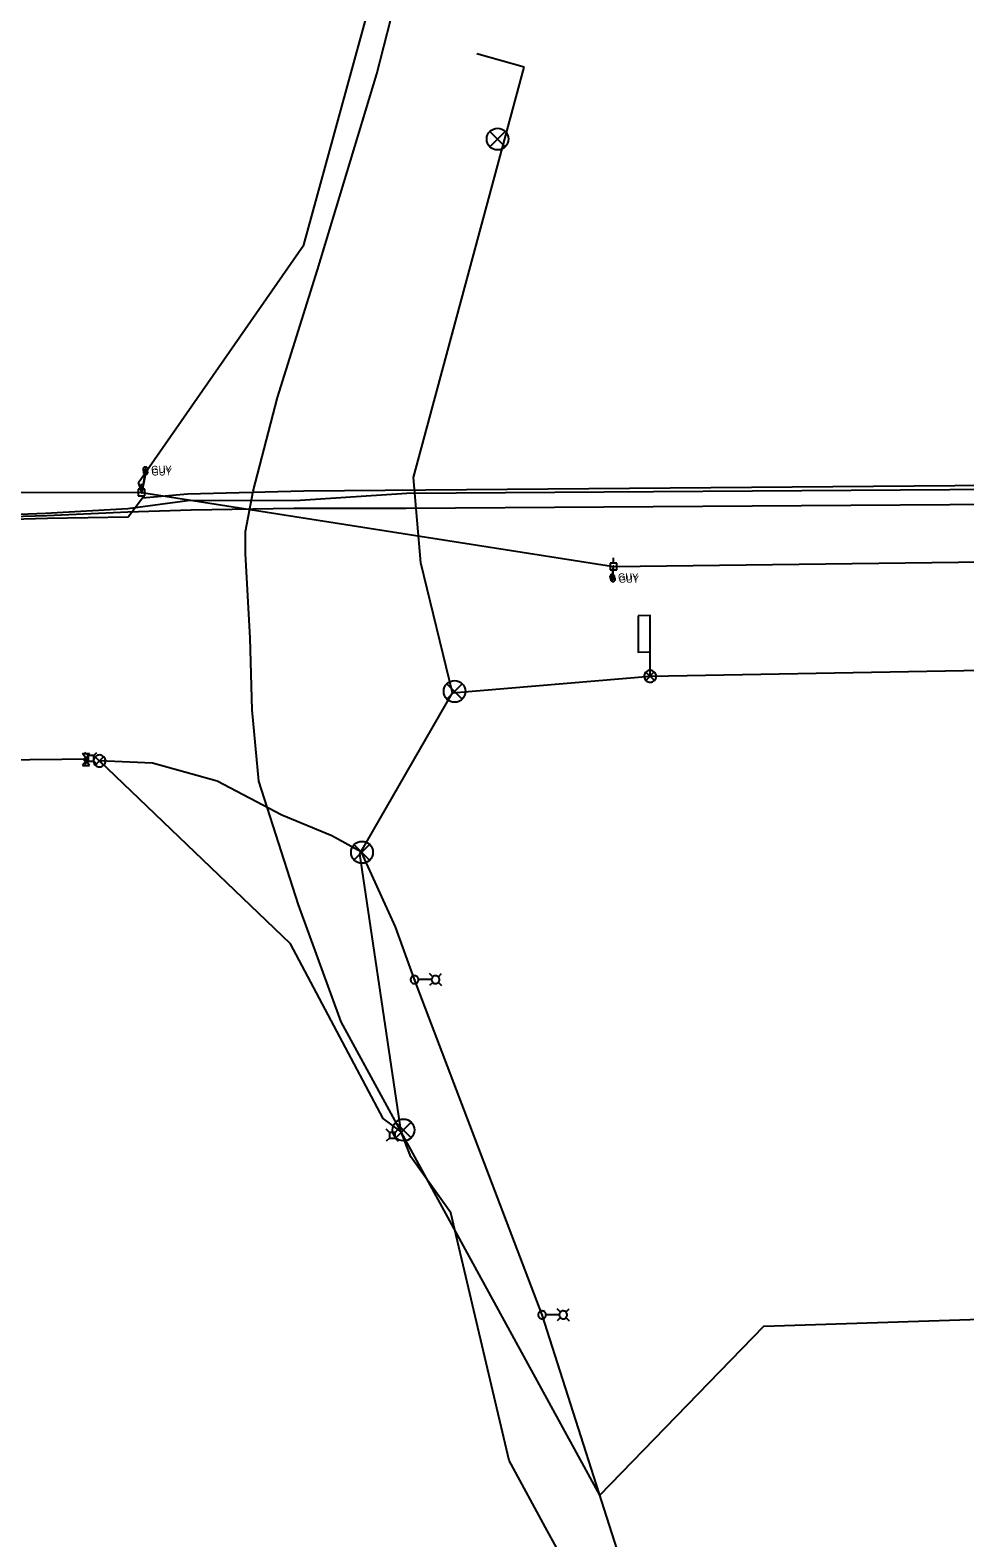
# Model space of a CAD drawing. Extents: x 600849 to 606371, y 330010 to 403088.
# Drawn here: x 602361 to 602875, y 387129 to 387959 of the extents above; entities that cross this region are included whole.
import ezdxf

# ---------------------------------------------------------------- set-up
doc = ezdxf.new("R2010")
doc.units = 0
for name, color, linetype in [('E_FTMS', 7, 'Continuous'), ('E_FTMS_Conduit', 7, 'Continuous'), ('E_LTG', 7, 'Continuous'), ('E_LTG_CID', 7, 'Continuous'), ('E_SIG', 7, 'Continuous'), ('E_SIG_Conduit', 7, 'Continuous'), ('E_UTL_AG', 7, 'Continuous'), ('E_UTL_AG_Bold', 7, 'Continuous'), ('E_UTL_E_UG', 7, 'Continuous'), ('E_UTL_EGuyWire', 7, 'Continuous'), ('E_UTL_EPowerPole', 7, 'Continuous'), ('E_UTL_FO_UG_QWEST', 7, 'Continuous'), ('E_UTL_Loop_UG', 7, 'Continuous'), ('E_UTL_Overhead', 7, 'Continuous'), ('E_UTL_T_UG', 7, 'Continuous')]:
    doc.layers.add(name, color=color, linetype=linetype)

msp = doc.modelspace()

# ---------------------------------------------------------------- linework, layer by layer
at = {"layer": 'E_FTMS'}
for points in [[(602622.11, 387902.82), (602613.73, 387894.35)], [(602613.73, 387902.73), (602622.19, 387894.27)], [(602598.46, 387598.89), (602590.07, 387590.43)], [(602590.07, 387598.81), (602598.53, 387590.35)], [(602547.54, 387510.36), (602539.16, 387501.89)], [(602539.16, 387510.27), (602547.62, 387501.81)], [(602570.37, 387357.57), (602561.98, 387349.1)], [(602561.98, 387357.48), (602570.44, 387349.02)]]:
    msp.add_lwpolyline(points, dxfattribs=at)
for centre in [(602618, 387898.57), (602594.34, 387594.65), (602543.42, 387506.11), (602566.25, 387353.33)]:
    msp.add_circle(centre, 6, dxfattribs=at)
at = {"layer": 'E_FTMS_Conduit'}
msp.add_line((602632.61, 387938.09), (602606.51, 387945.46), dxfattribs=at)
for points in [[(602674.18, 387152.33), (602565.04, 387352.35), (602542.2, 387505.3), (602593.17, 387593.95), (602575.82, 387665.33), (602571.75, 387712.35), (602632.61, 387938.09)], [(602674.18, 387152.33), (602764.52, 387245.46), (602917.68, 387250.27), (603082.4, 387355.03), (603149.53, 387582.78)], [(602565.04, 387352.35), (602555.11, 387359.69), (602504.09, 387455.77), (602398.99, 387556.38)]]:
    msp.add_lwpolyline(points, dxfattribs=at)
at = {"layer": 'E_LTG'}
for points in [[(602574.47, 387436.05), (602574.43, 387436.46), (602574.31, 387436.86), (602574.12, 387437.23), (602573.87, 387437.55), (602573.55, 387437.82), (602573.2, 387438.03), (602572.8, 387438.17), (602572.4, 387438.22), (602571.98, 387438.2), (602571.58, 387438.11), (602571.2, 387437.94), (602570.87, 387437.7), (602570.58, 387437.4), (602570.36, 387437.05), (602570.2, 387436.66), (602570.13, 387436.26), (602570.13, 387435.84), (602570.2, 387435.44), (602570.36, 387435.05), (602570.58, 387434.71), (602570.87, 387434.41), (602571.2, 387434.17), (602571.58, 387434), (602571.98, 387433.9), (602572.4, 387433.88), (602572.8, 387433.94), (602573.2, 387434.07), (602573.55, 387434.28), (602573.87, 387434.55), (602574.12, 387434.87), (602574.31, 387435.24), (602574.43, 387435.64), (602574.47, 387436.05)], [(602572.46, 387436.05), (602572.46, 387436.08), (602572.45, 387436.11), (602572.43, 387436.14), (602572.41, 387436.17), (602572.39, 387436.19), (602572.36, 387436.2), (602572.33, 387436.21), (602572.3, 387436.22), (602572.27, 387436.22), (602572.24, 387436.21), (602572.21, 387436.2), (602572.18, 387436.18), (602572.16, 387436.15), (602572.14, 387436.13), (602572.13, 387436.1), (602572.13, 387436.07), (602572.13, 387436.04), (602572.13, 387436), (602572.14, 387435.97), (602572.16, 387435.95), (602572.18, 387435.93), (602572.21, 387435.91), (602572.24, 387435.89), (602572.27, 387435.89), (602572.3, 387435.88), (602572.33, 387435.89), (602572.36, 387435.9), (602572.39, 387435.92), (602572.41, 387435.94), (602572.43, 387435.96), (602572.45, 387435.99), (602572.46, 387436.02), (602572.46, 387436.05)], [(602581.68, 387436.05), (602574.5, 387436.05)], [(602582.37, 387437.58), (602580.6, 387439.35)], [(602582.37, 387434.53), (602580.6, 387432.75)], [(602586.07, 387436.05), (602586.03, 387436.46), (602585.91, 387436.86), (602585.73, 387437.23), (602585.47, 387437.55), (602585.16, 387437.82), (602584.8, 387438.03), (602584.41, 387438.17), (602584, 387438.22), (602583.59, 387438.2), (602583.18, 387438.11), (602582.81, 387437.94), (602582.47, 387437.7), (602582.18, 387437.4), (602581.96, 387437.05), (602581.81, 387436.66), (602581.73, 387436.26), (602581.73, 387435.84), (602581.81, 387435.44), (602581.96, 387435.05), (602582.18, 387434.71), (602582.47, 387434.41), (602582.81, 387434.17), (602583.18, 387434), (602583.59, 387433.9), (602584, 387433.88), (602584.41, 387433.94), (602584.8, 387434.07), (602585.16, 387434.28), (602585.47, 387434.55), (602585.73, 387434.87), (602585.91, 387435.24), (602586.03, 387435.64), (602586.07, 387436.05)], [(602585.42, 387437.58), (602587.2, 387439.35)], [(602585.42, 387434.53), (602587.2, 387432.75)], [(602644.63, 387251.61), (602644.59, 387252.02), (602644.48, 387252.42), (602644.29, 387252.78), (602644.03, 387253.11), (602643.72, 387253.38), (602643.36, 387253.59), (602642.97, 387253.72), (602642.56, 387253.78), (602642.15, 387253.76), (602641.74, 387253.66), (602641.37, 387253.49), (602641.03, 387253.25), (602640.75, 387252.95), (602640.52, 387252.6), (602640.37, 387252.22), (602640.29, 387251.81), (602640.29, 387251.4), (602640.37, 387250.99), (602640.52, 387250.61), (602640.75, 387250.26), (602641.03, 387249.96), (602641.37, 387249.72), (602641.74, 387249.55), (602642.15, 387249.45), (602642.56, 387249.43), (602642.97, 387249.49), (602643.36, 387249.63), (602643.72, 387249.84), (602644.03, 387250.11), (602644.29, 387250.43), (602644.48, 387250.8), (602644.59, 387251.2), (602644.63, 387251.61)], [(602642.62, 387251.61), (602642.62, 387251.64), (602642.61, 387251.67), (602642.6, 387251.7), (602642.58, 387251.72), (602642.55, 387251.74), (602642.53, 387251.76), (602642.5, 387251.77), (602642.46, 387251.77), (602642.43, 387251.77), (602642.4, 387251.76), (602642.37, 387251.75), (602642.35, 387251.73), (602642.33, 387251.71), (602642.31, 387251.68), (602642.3, 387251.65), (602642.29, 387251.62), (602642.29, 387251.59), (602642.3, 387251.56), (602642.31, 387251.53), (602642.33, 387251.5), (602642.35, 387251.48), (602642.37, 387251.46), (602642.4, 387251.45), (602642.43, 387251.44), (602642.46, 387251.44), (602642.5, 387251.45), (602642.53, 387251.46), (602642.55, 387251.47), (602642.58, 387251.49), (602642.6, 387251.52), (602642.61, 387251.55), (602642.62, 387251.58), (602642.62, 387251.61)], [(602651.85, 387251.61), (602644.67, 387251.61)], [(602652.54, 387253.13), (602650.76, 387254.91)], [(602652.54, 387250.09), (602650.76, 387248.31)], [(602656.24, 387251.61), (602656.2, 387252.02), (602656.08, 387252.42), (602655.89, 387252.78), (602655.63, 387253.11), (602655.32, 387253.38), (602654.96, 387253.59), (602654.57, 387253.72), (602654.16, 387253.78), (602653.75, 387253.76), (602653.35, 387253.66), (602652.97, 387253.49), (602652.63, 387253.25), (602652.35, 387252.95), (602652.13, 387252.6), (602651.97, 387252.22), (602651.89, 387251.81), (602651.89, 387251.4), (602651.97, 387250.99), (602652.13, 387250.61), (602652.35, 387250.26), (602652.63, 387249.96), (602652.97, 387249.72), (602653.35, 387249.55), (602653.75, 387249.45), (602654.16, 387249.43), (602654.57, 387249.49), (602654.96, 387249.63), (602655.32, 387249.84), (602655.63, 387250.11), (602655.89, 387250.43), (602656.08, 387250.8), (602656.2, 387251.2), (602656.24, 387251.61)], [(602655.58, 387253.13), (602657.36, 387254.91)], [(602655.58, 387250.09), (602657.36, 387248.31)]]:
    msp.add_lwpolyline(points, dxfattribs=at)
at = {"layer": 'E_LTG_CID'}
for points in [[(602572.29, 387436.05), (602561.88, 387465.06), (602543.16, 387506.24), (602526.81, 387515.24), (602499.32, 387526.57), (602463.78, 387545.24), (602428.22, 387555.23), (602398.99, 387556.38)], [(602780.43, 386834.45), (602703.69, 387059.97), (602642.46, 387251.61), (602572.29, 387436.05)]]:
    msp.add_lwpolyline(points, dxfattribs=at)
at = {"layer": 'E_SIG'}
for points in [[(602705.22, 387603), (602705.16, 387603.63), (602704.98, 387604.23), (602704.69, 387604.79), (602704.31, 387605.28), (602703.83, 387605.69), (602703.29, 387606), (602702.7, 387606.21), (602702.08, 387606.3), (602701.45, 387606.27), (602700.84, 387606.12), (602700.27, 387605.86), (602699.76, 387605.5), (602699.32, 387605.04), (602698.99, 387604.51), (602698.75, 387603.93), (602698.63, 387603.32), (602698.63, 387602.69), (602698.75, 387602.07), (602698.99, 387601.49), (602699.32, 387600.96), (602699.76, 387600.51), (602700.27, 387600.14), (602700.84, 387599.88), (602701.45, 387599.74), (602702.08, 387599.71), (602702.7, 387599.8), (602703.29, 387600), (602703.83, 387600.31), (602704.31, 387600.72), (602704.69, 387601.22), (602704.98, 387601.78), (602705.16, 387602.38), (602705.22, 387603)], [(602704.18, 387605.34), (602699.57, 387600.68)], [(602699.57, 387605.29), (602704.22, 387600.64)], [(602402.29, 387556.38), (602402.23, 387557), (602402.05, 387557.61), (602401.76, 387558.16), (602401.38, 387558.66), (602400.9, 387559.07), (602400.36, 387559.38), (602399.77, 387559.59), (602399.14, 387559.68), (602398.52, 387559.65), (602397.91, 387559.5), (602397.34, 387559.24), (602396.83, 387558.87), (602396.39, 387558.42), (602396.05, 387557.89), (602395.82, 387557.31), (602395.7, 387556.69), (602395.7, 387556.07), (602395.82, 387555.45), (602396.05, 387554.87), (602396.39, 387554.34), (602396.83, 387553.89), (602397.34, 387553.52), (602397.91, 387553.26), (602398.52, 387553.11), (602399.14, 387553.08), (602399.77, 387553.17), (602400.36, 387553.38), (602400.9, 387553.69), (602401.38, 387554.1), (602401.76, 387554.59), (602402.05, 387555.15), (602402.23, 387555.75), (602402.29, 387556.38)], [(602401.25, 387558.71), (602396.64, 387554.06)], [(602396.64, 387558.67), (602401.29, 387554.01)]]:
    msp.add_lwpolyline(points, dxfattribs=at)
at = {"layer": 'E_SIG_Conduit'}
msp.add_lwpolyline([(602593.17, 387593.95), (602701.92, 387603), (602935.28, 387607.35), (603051.48, 387603.59)], dxfattribs=at)
at = {"layer": 'E_UTL_AG'}
for points in [[(602389.73, 387560.47), (602393.54, 387560.47)], [(602391.64, 387557.8), (602389.73, 387560.47)], [(602391.64, 387556.53), (602389.73, 387553.87)], [(602392.91, 387557.17), (602392.88, 387557.29), (602392.82, 387557.4), (602392.7, 387557.51), (602392.56, 387557.61), (602392.37, 387557.69), (602392.16, 387557.75), (602391.94, 387557.79), (602391.7, 387557.8), (602391.46, 387557.8), (602391.22, 387557.77), (602391, 387557.72), (602390.8, 387557.65), (602390.64, 387557.56), (602390.51, 387557.46), (602390.42, 387557.35), (602390.37, 387557.23), (602390.37, 387557.11), (602390.42, 387556.99), (602390.51, 387556.88), (602390.64, 387556.78), (602390.8, 387556.69), (602391, 387556.62), (602391.22, 387556.57), (602391.46, 387556.54), (602391.7, 387556.53), (602391.94, 387556.55), (602392.16, 387556.59), (602392.37, 387556.65), (602392.56, 387556.73), (602392.7, 387556.82), (602392.82, 387556.93), (602392.88, 387557.05), (602392.91, 387557.17)], [(602393.54, 387560.47), (602391.64, 387557.8)], [(602393.54, 387553.87), (602391.64, 387556.53)], [(602389.73, 387553.87), (602393.54, 387553.87)]]:
    msp.add_lwpolyline(points, dxfattribs=at)
at = {"layer": 'E_UTL_AG_Bold'}
for points in [[(602392.75, 387559.34), (602391, 387561.09)], [(602392.75, 387556.25), (602391, 387554.49)], [(602395.85, 387559.34), (602392.75, 387559.34)], [(602392.75, 387559.34), (602392.75, 387556.25)], [(602392.75, 387556.25), (602395.85, 387556.25)], [(602395.85, 387559.34), (602397.6, 387561.09)], [(602395.85, 387556.25), (602395.85, 387559.34)], [(602395.85, 387556.25), (602397.6, 387554.49)], [(602558.49, 387351.94), (602556.74, 387353.69)], [(602558.49, 387348.85), (602556.74, 387347.09)], [(602561.59, 387351.94), (602558.49, 387351.94)], [(602558.49, 387351.94), (602558.49, 387348.85)], [(602558.49, 387348.85), (602561.59, 387348.85)], [(602561.59, 387351.94), (602563.34, 387353.69)], [(602561.59, 387348.85), (602561.59, 387351.94)], [(602561.59, 387348.85), (602563.34, 387347.09)]]:
    msp.add_lwpolyline(points, dxfattribs=at)
at = {"layer": 'E_UTL_E_UG'}
for points in [[(602420.39, 387709.68), (602511.33, 387840.32), (602590.97, 388130.33), (602601.63, 388347.95)], [(602422.23, 387704.14), (602420.39, 387709.68)], [(602308.14, 387704.82), (602306.91, 387699.92), (602307.74, 387683.77), (602308.45, 387665.97), (602310.33, 387624.82), (602312.1, 387585.08), (602312.85, 387574.52), (602313.76, 387562.89), (602314.49, 387559.72), (602316.16, 387557.33), (602319.37, 387556.12), (602342.99, 387556.97), (602378.35, 387557.37), (602392.64, 387557.56)]]:
    msp.add_lwpolyline(points, dxfattribs=at)
at = {"layer": 'E_UTL_EGuyWire'}
for p, q in [((602424.26, 387716.85), (602422.23, 387704.14)), ((602424.43, 387715.39), (602422.23, 387704.14)), ((602681.03, 387657.68), (602681.73, 387663.43)), ((602681.43, 387656.38), (602681.73, 387663.43))]:
    msp.add_line(p, q, dxfattribs=at)
for points in [[(602425.54, 387716.85), (602425.52, 387717.1), (602425.45, 387717.33), (602425.34, 387717.55), (602425.18, 387717.74), (602425, 387717.9), (602424.79, 387718.02), (602424.56, 387718.1), (602424.32, 387718.13), (602424.07, 387718.12), (602423.84, 387718.07), (602423.61, 387717.96), (602423.42, 387717.82), (602423.25, 387717.65), (602423.12, 387717.44), (602423.02, 387717.21), (602422.98, 387716.97), (602422.98, 387716.73), (602423.02, 387716.49), (602423.12, 387716.26), (602423.25, 387716.06), (602423.42, 387715.88), (602423.61, 387715.74), (602423.84, 387715.64), (602424.07, 387715.58), (602424.32, 387715.57), (602424.56, 387715.61), (602424.79, 387715.69), (602425, 387715.81), (602425.18, 387715.97), (602425.34, 387716.16), (602425.45, 387716.38), (602425.52, 387716.61), (602425.54, 387716.85)], [(602425.71, 387715.39), (602425.69, 387715.63), (602425.62, 387715.86), (602425.51, 387716.08), (602425.36, 387716.27), (602425.17, 387716.43), (602424.96, 387716.55), (602424.73, 387716.63), (602424.49, 387716.67), (602424.25, 387716.66), (602424.01, 387716.6), (602423.79, 387716.5), (602423.59, 387716.36), (602423.42, 387716.18), (602423.29, 387715.97), (602423.2, 387715.75), (602423.15, 387715.51), (602423.15, 387715.26), (602423.2, 387715.02), (602423.29, 387714.8), (602423.42, 387714.59), (602423.59, 387714.42), (602423.79, 387714.27), (602424.01, 387714.17), (602424.25, 387714.12), (602424.49, 387714.1), (602424.73, 387714.14), (602424.96, 387714.22), (602425.17, 387714.34), (602425.36, 387714.5), (602425.51, 387714.69), (602425.62, 387714.91), (602425.69, 387715.14), (602425.71, 387715.39)], [(602424.42, 387716.85), (602424.41, 387716.88), (602424.41, 387716.91), (602424.39, 387716.94), (602424.37, 387716.96), (602424.35, 387716.98), (602424.32, 387717), (602424.29, 387717.01), (602424.26, 387717.01), (602424.23, 387717.01), (602424.2, 387717), (602424.18, 387716.99), (602424.15, 387716.97), (602424.13, 387716.95), (602424.11, 387716.93), (602424.1, 387716.9), (602424.1, 387716.87), (602424.1, 387716.84), (602424.1, 387716.81), (602424.11, 387716.78), (602424.13, 387716.75), (602424.15, 387716.73), (602424.18, 387716.71), (602424.2, 387716.7), (602424.23, 387716.69), (602424.26, 387716.69), (602424.29, 387716.7), (602424.32, 387716.71), (602424.35, 387716.72), (602424.37, 387716.74), (602424.39, 387716.77), (602424.41, 387716.79), (602424.41, 387716.82), (602424.42, 387716.85)], [(602424.59, 387715.39), (602424.59, 387715.42), (602424.58, 387715.45), (602424.57, 387715.47), (602424.55, 387715.5), (602424.52, 387715.52), (602424.5, 387715.53), (602424.47, 387715.54), (602424.44, 387715.55), (602424.41, 387715.54), (602424.38, 387715.54), (602424.35, 387715.52), (602424.33, 387715.51), (602424.3, 387715.48), (602424.29, 387715.46), (602424.28, 387715.43), (602424.27, 387715.4), (602424.27, 387715.37), (602424.28, 387715.34), (602424.29, 387715.31), (602424.3, 387715.29), (602424.33, 387715.26), (602424.35, 387715.25), (602424.38, 387715.23), (602424.41, 387715.23), (602424.44, 387715.23), (602424.47, 387715.23), (602424.5, 387715.24), (602424.52, 387715.25), (602424.55, 387715.27), (602424.57, 387715.3), (602424.58, 387715.33), (602424.59, 387715.36), (602424.59, 387715.39)], [(602682.32, 387657.68), (602682.29, 387657.93), (602682.22, 387658.16), (602682.11, 387658.38), (602681.96, 387658.57), (602681.78, 387658.73), (602681.57, 387658.85), (602681.34, 387658.93), (602681.09, 387658.97), (602680.85, 387658.95), (602680.61, 387658.9), (602680.39, 387658.8), (602680.19, 387658.65), (602680.02, 387658.48), (602679.89, 387658.27), (602679.8, 387658.05), (602679.76, 387657.81), (602679.76, 387657.56), (602679.8, 387657.32), (602679.89, 387657.1), (602680.02, 387656.89), (602680.19, 387656.71), (602680.39, 387656.57), (602680.61, 387656.47), (602680.85, 387656.41), (602681.09, 387656.4), (602681.34, 387656.44), (602681.57, 387656.52), (602681.78, 387656.64), (602681.96, 387656.8), (602682.11, 387656.99), (602682.22, 387657.21), (602682.29, 387657.44), (602682.32, 387657.68)], [(602682.72, 387656.38), (602682.69, 387656.62), (602682.63, 387656.85), (602682.51, 387657.07), (602682.36, 387657.26), (602682.18, 387657.42), (602681.97, 387657.54), (602681.74, 387657.62), (602681.5, 387657.66), (602681.25, 387657.65), (602681.01, 387657.59), (602680.79, 387657.49), (602680.59, 387657.35), (602680.43, 387657.17), (602680.29, 387656.96), (602680.2, 387656.74), (602680.16, 387656.5), (602680.16, 387656.25), (602680.2, 387656.01), (602680.29, 387655.79), (602680.43, 387655.58), (602680.59, 387655.41), (602680.79, 387655.26), (602681.01, 387655.16), (602681.25, 387655.11), (602681.5, 387655.09), (602681.74, 387655.13), (602681.97, 387655.21), (602682.18, 387655.33), (602682.36, 387655.49), (602682.51, 387655.68), (602682.63, 387655.9), (602682.69, 387656.13), (602682.72, 387656.38)], [(602681.19, 387657.68), (602681.19, 387657.72), (602681.18, 387657.74), (602681.17, 387657.77), (602681.15, 387657.8), (602681.13, 387657.82), (602681.1, 387657.83), (602681.07, 387657.84), (602681.04, 387657.84), (602681.01, 387657.84), (602680.98, 387657.84), (602680.95, 387657.82), (602680.93, 387657.81), (602680.91, 387657.78), (602680.89, 387657.76), (602680.88, 387657.73), (602680.87, 387657.7), (602680.87, 387657.67), (602680.88, 387657.64), (602680.89, 387657.61), (602680.91, 387657.59), (602680.93, 387657.56), (602680.95, 387657.55), (602680.98, 387657.53), (602681.01, 387657.53), (602681.04, 387657.52), (602681.07, 387657.53), (602681.1, 387657.54), (602681.13, 387657.55), (602681.15, 387657.57), (602681.17, 387657.6), (602681.18, 387657.63), (602681.19, 387657.65), (602681.19, 387657.68)], [(602681.6, 387656.38), (602681.59, 387656.41), (602681.58, 387656.44), (602681.57, 387656.46), (602681.55, 387656.49), (602681.53, 387656.51), (602681.5, 387656.52), (602681.47, 387656.53), (602681.44, 387656.54), (602681.41, 387656.53), (602681.38, 387656.53), (602681.35, 387656.51), (602681.33, 387656.5), (602681.31, 387656.47), (602681.29, 387656.45), (602681.28, 387656.42), (602681.27, 387656.39), (602681.27, 387656.36), (602681.28, 387656.33), (602681.29, 387656.3), (602681.31, 387656.28), (602681.33, 387656.25), (602681.35, 387656.24), (602681.38, 387656.22), (602681.41, 387656.22), (602681.44, 387656.22), (602681.47, 387656.22), (602681.5, 387656.23), (602681.53, 387656.25), (602681.55, 387656.26), (602681.57, 387656.29), (602681.58, 387656.32), (602681.59, 387656.35), (602681.6, 387656.38)]]:
    msp.add_lwpolyline(points, dxfattribs=at)
at = {"layer": 'E_UTL_EPowerPole'}
for points in [[(602424.04, 387705.98), (602420.35, 387705.98)], [(602420.35, 387705.98), (602420.35, 387702.29)], [(602422.2, 387705.98), (602422.2, 387708.89)], [(602424.04, 387702.29), (602424.04, 387705.98)], [(602420.35, 387702.29), (602424.04, 387702.29)], [(602422.47, 387704.14), (602422.46, 387704.18), (602422.45, 387704.23), (602422.43, 387704.27), (602422.4, 387704.3), (602422.37, 387704.33), (602422.33, 387704.35), (602422.28, 387704.37), (602422.24, 387704.37), (602422.19, 387704.37), (602422.15, 387704.36), (602422.11, 387704.34), (602422.07, 387704.32), (602422.04, 387704.28), (602422.02, 387704.25), (602422, 387704.2), (602421.99, 387704.16), (602421.99, 387704.11), (602422, 387704.07), (602422.02, 387704.03), (602422.04, 387703.99), (602422.07, 387703.96), (602422.11, 387703.93), (602422.15, 387703.91), (602422.19, 387703.9), (602422.24, 387703.9), (602422.28, 387703.9), (602422.33, 387703.92), (602422.37, 387703.94), (602422.4, 387703.97), (602422.43, 387704.01), (602422.45, 387704.05), (602422.46, 387704.09), (602422.47, 387704.14)], [(602683.54, 387665.27), (602679.85, 387665.27)], [(602679.85, 387665.27), (602679.85, 387661.58)], [(602681.69, 387665.27), (602681.69, 387668.18)], [(602683.54, 387661.58), (602683.54, 387665.27)], [(602679.85, 387661.58), (602683.54, 387661.58)], [(602681.97, 387663.43), (602681.96, 387663.47), (602681.95, 387663.52), (602681.93, 387663.56), (602681.9, 387663.59), (602681.87, 387663.62), (602681.83, 387663.65), (602681.78, 387663.66), (602681.74, 387663.67), (602681.69, 387663.66), (602681.65, 387663.65), (602681.61, 387663.64), (602681.57, 387663.61), (602681.54, 387663.58), (602681.51, 387663.54), (602681.5, 387663.5), (602681.49, 387663.45), (602681.49, 387663.41), (602681.5, 387663.36), (602681.51, 387663.32), (602681.54, 387663.28), (602681.57, 387663.25), (602681.61, 387663.22), (602681.65, 387663.2), (602681.69, 387663.19), (602681.74, 387663.19), (602681.78, 387663.2), (602681.83, 387663.21), (602681.87, 387663.23), (602681.9, 387663.26), (602681.93, 387663.3), (602681.95, 387663.34), (602681.96, 387663.38), (602681.97, 387663.43)]]:
    msp.add_lwpolyline(points, dxfattribs=at)
at = {"layer": 'E_UTL_FO_UG_QWEST'}
msp.add_lwpolyline([(602680.24, 387069.25), (602645.43, 387132.53), (602624.34, 387171.41), (602592.3, 387307.69), (602570.24, 387338.57), (602565.04, 387352.35), (602565.04, 387352.35), (602532.03, 387412.92), (602508.47, 387477.17), (602486.71, 387545.21), (602483, 387584.47), (602481.86, 387623.87), (602479.25, 387670.55), (602479.24, 387682.63), (602483.5, 387704.9), (602496.95, 387756.42), (602518.94, 387826.68), (602551.59, 387934.47), (602570.77, 388009.87), (602585.07, 388067.83), (602640.65, 388229.72), (602654.65, 388311.71), (602699.06, 388453.01)], dxfattribs=at)
at = {"layer": 'E_UTL_Loop_UG'}
msp.add_line((602701.92, 387603), (602701.85, 387616.34), dxfattribs=at)
msp.add_lwpolyline([(602695.39, 387636.32), (602695.39, 387616.32), (602701.85, 387616.34), (602701.85, 387636.34), (602695.39, 387636.32)], dxfattribs=at)
at = {"layer": 'E_UTL_Overhead'}
msp.add_lwpolyline([(601679.46, 387668.8), (601757.83, 387668.55), (601827.61, 387668.89), (601953.53, 387670.89), (602054.47, 387701.35), (602169.29, 387703.85), (602308.2, 387704.25), (602422.23, 387704.14), (602681.73, 387663.43), (602959.06, 387666.83), (603184.16, 387699.44), (603373.03, 387663.52)], dxfattribs=at)
at = {"layer": 'E_UTL_T_UG'}
for p, q in [((602568.09, 387703.74), (603117.26, 387707.53)), ((602567.62, 387695.55), (603184.16, 387699.44))]:
    msp.add_line(p, q, dxfattribs=at)
for points in [[(601671.56, 387658.34), (601845.43, 387661.83), (601866.75, 387661.8), (601919.6, 387661.36), (601944.14, 387664.78), (601972.03, 387667.03), (602033.31, 387684.85), (602045.64, 387687.59), (602050.22, 387690.07), (602059.28, 387686.24), (602096.19, 387685.53), (602152.62, 387688.03), (602203.77, 387684.81), (602227.61, 387683.02), (602282.52, 387682.73), (602324.33, 387688.63), (602370.49, 387690.02), (602414.71, 387690.76), (602422.64, 387701.18), (602447.51, 387703.32), (602511.34, 387705.1), (603115.79, 387709.88)], [(602050.22, 387690.07), (602058.95, 387690.15), (602096.02, 387691.22), (602152.58, 387692.22), (602210.43, 387691.08), (602283.12, 387692.07), (602321.89, 387690.81), (602369.4, 387692.74), (602414.53, 387695.34), (602447.47, 387699.75), (602509.38, 387699.97), (602568.09, 387703.74)], [(602057.04, 387701.9), (602057.92, 387697.13), (602060.24, 387695.52), (602095.65, 387695.48), (602152.49, 387697.4), (602209.88, 387698.29), (602282.63, 387696.51), (602304.33, 387696.16), (602309.23, 387699.77), (602315.21, 387699.86), (602324.62, 387690.19), (602370.12, 387691.36), (602414.64, 387693.44), (602449.42, 387694.65), (602505.93, 387695.54), (602567.62, 387695.55)]]:
    msp.add_lwpolyline(points, dxfattribs=at)

# ---------------------------------------------------------------- texts
at = {"layer": 'E_UTL_EGuyWire'}
for p in [(602427.46, 387714.93), (602427.64, 387713.46), (602684.24, 387655.76), (602684.64, 387654.45)]:
    msp.add_text('GUY', height=3.85, dxfattribs=at).set_placement(p)

doc.saveas('drawing.dxf')
